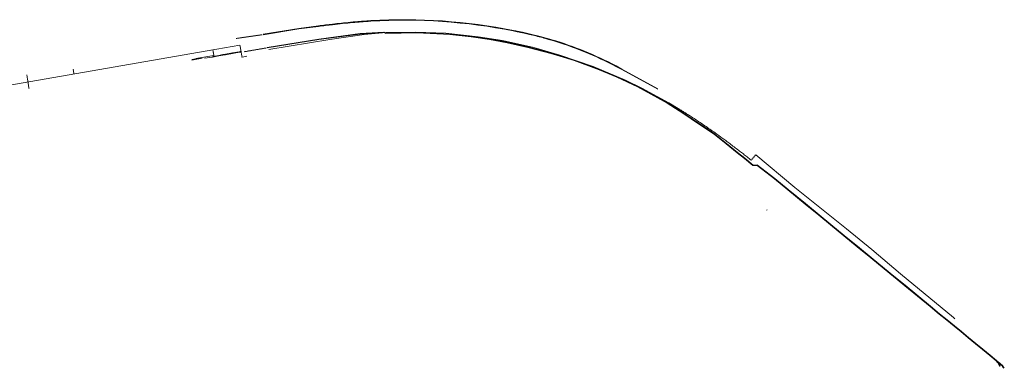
# Model space of a CAD drawing. Header units: metres. Extents: x 3425540 to 3446143, y 5432760 to 5444637.
# Tile 575 of 656: x 3441400 to 3442343, y 5438007 to 5438341. Entities that reach past the tile are written whole.
import ezdxf

# ---------------------------------------------------------------- set-up
doc = ezdxf.new("R2010")
doc.units = ezdxf.units.M
doc.linetypes.add('DASHED', pattern=[0.75, 0.5, -0.25])
for name, color, linetype, lineweight in [('Bestand Kabeltröge', 9, 'Continuous', 18), ('Bestand_Neu_Strecke 3433', 9, 'Continuous', 18), ('Bestand_Neu_Strecke 3443', 9, 'Continuous', 18)]:
    doc.layers.add(name, color=color, linetype=linetype, lineweight=lineweight)

msp = doc.modelspace()

# ---------------------------------------------------------------- linework, layer by layer
at = {"layer": 'Bestand Kabeltröge'}
for p, q in [((3441633.16, 5438326.64), (3441667.28, 5438332.11)), ((3441633.24, 5438326.13, -181.12), (3441667.36, 5438331.62)), ((3441667.28, 5438332.12), (3441686.23, 5438334.6)), ((3441667.35, 5438331.62), (3441686.29, 5438334.1)), ((3441686.41, 5438322), (3441726.11, 5438327.2)), ((3441686.47, 5438321.5), (3441726.18, 5438326.71)), ((3441726.13, 5438327.2), (3441748.85, 5438328.64)), ((3441726.16, 5438326.7), (3441748.88, 5438328.14)), ((3441748.77, 5438328.16), (3441750.7, 5438327.38)), ((3441748.96, 5438328.62), (3441750.88, 5438327.85)), ((3441750.79, 5438327.87), (3441780.49, 5438328.34)), ((3441750.79, 5438327.37), (3441780.5, 5438327.84)), ((3441780.48, 5438327.84), (3441812.16, 5438326.29)), ((3441780.51, 5438328.34), (3441812.18, 5438326.79)), ((3441812.2, 5438326.79), (3441832.39, 5438324.56)), ((3441636.93, 5438314.01), (3441686.4, 5438322)), ((3441637.01, 5438313.51), (3441686.48, 5438321.51)), ((3441812.14, 5438326.29), (3441832.34, 5438324.07)), ((3441832.33, 5438324.07), (3441849.93, 5438321.59)), ((3441832.4, 5438324.56), (3441850, 5438322.09)), ((3441849.92, 5438321.59), (3441866.91, 5438318.5)), ((3441850.01, 5438322.08), (3441867, 5438318.99)), ((3441866.9, 5438318.5), (3441886.62, 5438314.03)), ((3441867.01, 5438318.99), (3441886.73, 5438314.52)), ((3441597.08, 5438307.46), (3441603.69, 5438308.64)), ((3441597.16, 5438306.96), (3441603.78, 5438308.15)), ((3441603.69, 5438308.64), (3441610.31, 5438309.83)), ((3441603.78, 5438308.15), (3441610.4, 5438309.33)), ((3441610.33, 5438309.83), (3441611.3, 5438309.93)), ((3441610.38, 5438309.33), (3441611.35, 5438309.44)), ((3441611.32, 5438309.94), (3441612.33, 5438309.95)), ((3441886.61, 5438314.04), (3441908.61, 5438308.23)), ((3441886.74, 5438314.52), (3441908.74, 5438308.71)), ((3441908.6, 5438308.23), (3441908.6, 5438308.23)), ((3441908.6, 5438308.23), (3441914.23, 5438306.5)), ((3441908.75, 5438308.71), (3441914.37, 5438306.97)), ((3441576.91, 5438303.52), (3441584.83, 5438304.78)), ((3441584.74, 5438305.27), (3441590.67, 5438306.32)), ((3441584.83, 5438304.78), (3441590.75, 5438305.83)), ((3441590.66, 5438306.32), (3441594.59, 5438307.08)), ((3441590.76, 5438305.83), (3441594.69, 5438306.58)), ((3441594.6, 5438307.08), (3441597.08, 5438307.46)), ((3441594.68, 5438306.58), (3441597.16, 5438306.96)), ((3441914.23, 5438306.5), (3441931.14, 5438301.3)), ((3441914.37, 5438306.97), (3441931.28, 5438301.78)), ((3441931.12, 5438301.3), (3441954.88, 5438292.48)), ((3441931.3, 5438301.77), (3441955.06, 5438292.95)), ((3441954.87, 5438292.49), (3441972.1, 5438285.4)), ((3441955.06, 5438292.95), (3441972.29, 5438285.86)), ((3441971.05, 5438295.73), (3441976.63, 5438292.73)), ((3441971.29, 5438296.17), (3441976.87, 5438293.17)), ((3441976.64, 5438292.72), (3442011.07, 5438273.95)), ((3441976.88, 5438293.16), (3442011.3, 5438274.39)), ((3441972.09, 5438285.4), (3441991.81, 5438276.1)), ((3441972.3, 5438285.86), (3441992.02, 5438276.55)), ((3441991.8, 5438276.1), (3442017.18, 5438262.28)), ((3441992.04, 5438276.54), (3442017.42, 5438262.72)), ((3442017.17, 5438262.28), (3442020.09, 5438260.51)), ((3442017.43, 5438262.71), (3442020.35, 5438260.94)), ((3442020.08, 5438260.51), (3442031.58, 5438253.32)), ((3442020.35, 5438260.94), (3442031.85, 5438253.75)), ((3442031.58, 5438253.33), (3442043.12, 5438245.51)), ((3442031.86, 5438253.74), (3442043.4, 5438245.93)), ((3442043.12, 5438245.51), (3442054.9, 5438237.63)), ((3442043.4, 5438245.93), (3442055.18, 5438238.04)), ((3442054.9, 5438237.63), (3442065.39, 5438230.49)), ((3442055.18, 5438238.04), (3442065.67, 5438230.91)), ((3442065.37, 5438230.51), (3442076.58, 5438221.55)), ((3442065.68, 5438230.9), (3442076.89, 5438221.94)), ((3442076.58, 5438221.55), (3442087.33, 5438212.96)), ((3442076.89, 5438221.94), (3442087.64, 5438213.35)), ((3442087.64, 5438213.35), (3442094.44, 5438207.83)), ((3442087.33, 5438212.96), (3442094.12, 5438207.45)), ((3442094.12, 5438207.45), (3442102.1, 5438200.74)), ((3442094.44, 5438207.83), (3442102.42, 5438201.13)), ((3442102.25, 5438201.18), (3442106.53, 5438201.35)), ((3442102.27, 5438200.68), (3442106.55, 5438200.85)), ((3442106.39, 5438200.9), (3442122.88, 5438187.99)), ((3442106.7, 5438201.3), (3442123.19, 5438188.39)), ((3442122.88, 5438188), (3442135.76, 5438177.42)), ((3442123.2, 5438188.38), (3442136.08, 5438177.81)), ((3442135.76, 5438177.42), (3442152.25, 5438163.9)), ((3442136.08, 5438177.81), (3442152.57, 5438164.29)), ((3442115.4, 5438158.08), (3442116.07, 5438158.36)), ((3442152.25, 5438163.9), (3442165.37, 5438153.16)), ((3442152.57, 5438164.29), (3442165.69, 5438153.54)), ((3442165.37, 5438153.16), (3442176.66, 5438143.86)), ((3442165.69, 5438153.54), (3442176.98, 5438144.25)), ((3442176.66, 5438143.86), (3442189.36, 5438133.49)), ((3442176.97, 5438144.25), (3442189.67, 5438133.88)), ((3442189.36, 5438133.49), (3442202.1, 5438123.03)), ((3442189.68, 5438133.88), (3442202.42, 5438123.42)), ((3442202.1, 5438123.03), (3442215.22, 5438112.25)), ((3442202.42, 5438123.42), (3442215.54, 5438112.63)), ((3442215.22, 5438112.25), (3442227.93, 5438101.87)), ((3442215.54, 5438112.63), (3442228.25, 5438102.26)), ((3442227.93, 5438101.87), (3442236.83, 5438094.53)), ((3442228.25, 5438102.25), (3442237.15, 5438094.91)), ((3442236.83, 5438094.53), (3442247.64, 5438085.62)), ((3442237.15, 5438094.91), (3442247.96, 5438086.01)), ((3442272.04, 5438065.67), (3442247.64, 5438085.62)), ((3442272.35, 5438066.05), (3442247.96, 5438086.01)), ((3442280.81, 5438058.45), (3442272.04, 5438065.67)), ((3442281.13, 5438058.83), (3442272.35, 5438066.05)), ((3442287.86, 5438052.7), (3442280.81, 5438058.45)), ((3442288.18, 5438053.09), (3442281.13, 5438058.83)), ((3442295.44, 5438047.14), (3442288.18, 5438053.09)), ((3442295.13, 5438046.75), (3442287.86, 5438052.71)), ((3442301.59, 5438041.42), (3442295.13, 5438046.75)), ((3442301.91, 5438041.8), (3442295.44, 5438047.14)), ((3442308.54, 5438035.77), (3442301.59, 5438041.41)), ((3442308.86, 5438036.16), (3442301.91, 5438041.8)), ((3442315.49, 5438029.98), (3442308.54, 5438035.77)), ((3442315.81, 5438030.36), (3442308.86, 5438036.16)), ((3442322.08, 5438024.59), (3442315.49, 5438029.97)), ((3442322.39, 5438024.98), (3442315.81, 5438030.36)), ((3442329.55, 5438019.05), (3442322.4, 5438024.98)), ((3442329.23, 5438018.66), (3442322.08, 5438024.59)), ((3442335.22, 5438013.54), (3442329.22, 5438018.67)), ((3442335.54, 5438013.92), (3442329.55, 5438019.05)), ((3442336.61, 5438012.23), (3442335.21, 5438013.54)), ((3442336.96, 5438012.6), (3442335.55, 5438013.91)), ((3442338.8, 5438008.4), (3442336.57, 5438012.29)), ((3442341.1, 5438008.83), (3442336.74, 5438012.4)), ((3442339.23, 5438008.65), (3442337, 5438012.54)), ((3442341.42, 5438009.22), (3442337.06, 5438012.78)), ((3442341.86, 5438007.25), (3442341.03, 5438008.91)), ((3442342.31, 5438007.47), (3442341.48, 5438009.14)), ((3442342.75, 5438006.5), (3442341.93, 5438007.17)), ((3442343.06, 5438006.89), (3442342.24, 5438007.55))]:
    msp.add_line(p, q, dxfattribs=at)
at = {"layer": 'Bestand Kabeltröge', "lineweight": 18}
for p, q in [((3441611.33, 5438309.44), (3441612.33, 5438309.45)), ((3441564.85, 5438302.3), (3441574.67, 5438304.09)), ((3441564.98, 5438301.81), (3441574.76, 5438303.59))]:
    msp.add_line(p, q, dxfattribs=at)
at = {"layer": 'Bestand Kabeltröge', "linetype": 'Continuous'}
for centre, radius, start, end in [((3441768.24, 5437803.3), 537.24, 78.77383, 93.39321), ((3441768.24, 5437803.3), 536.74, 78.77383, 93.39321), ((3441814.45, 5437999.77), 334.84, 62.11853, 73.52452), ((3441814.45, 5437999.77), 335.34, 62.11853, 73.52452)]:
    msp.add_arc(centre, radius, start, end, dxfattribs=at)
for points, knots in [([(3441686.23, 5438334.6), (3441690.69, 5438335.17), (3441695.16, 5438335.74), (3441702.47, 5438336.6), (3441705.32, 5438336.92), (3441711.01, 5438337.53), (3441713.86, 5438337.81), (3441717.91, 5438338.19), (3441719.1, 5438338.3), (3441721.9, 5438338.54), (3441723.5, 5438338.68), (3441726.71, 5438338.94), (3441728.33, 5438339.06), (3441730.39, 5438339.2), (3441730.84, 5438339.23), (3441732.2, 5438339.32), (3441733.08, 5438339.38), (3441734.79, 5438339.49), (3441735.61, 5438339.54), (3441736.43, 5438339.59)], [0.5813785, 0.5813785, 0.5813785, 0.5813785, 0.6934602, 0.6934602, 0.7647415, 0.7647415, 0.8360229, 0.8360229, 0.8657833, 0.8657833, 0.9058682, 0.9058682, 0.9459532, 0.9459532, 0.9571215, 0.9571215, 0.9794582, 0.9794582, 1, 1, 1, 1]), ([(3441686.29, 5438334.1), (3441690.73, 5438334.67), (3441695.18, 5438335.24), (3441702.85, 5438336.14), (3441706.09, 5438336.5), (3441712.56, 5438337.18), (3441715.81, 5438337.5), (3441720.39, 5438337.91), (3441721.72, 5438338.02), (3441724.39, 5438338.25), (3441725.73, 5438338.36), (3441728.41, 5438338.56), (3441729.75, 5438338.66), (3441732.37, 5438338.83), (3441733.62, 5438338.91), (3441735.4, 5438339.02), (3441735.93, 5438339.06), (3441736.46, 5438339.09)], [0.5813785, 0.5813785, 0.5813785, 0.5813785, 0.6929077, 0.6929077, 0.7739945, 0.7739945, 0.8550814, 0.8550814, 0.888458, 0.888458, 0.9218347, 0.9218347, 0.9552114, 0.9552114, 0.986736, 0.986736, 1, 1, 1, 1]), ([(3441872.75, 5438329.76), (3441874.39, 5438329.43), (3441876.04, 5438329.09), (3441878.13, 5438328.67), (3441878.58, 5438328.57), (3441879.48, 5438328.39), (3441879.92, 5438328.29), (3441881.27, 5438328.01), (3441882.16, 5438327.81), (3441884.84, 5438327.22), (3441886.62, 5438326.81), (3441890.44, 5438325.91), (3441892.47, 5438325.43), (3441896.55, 5438324.42), (3441898.59, 5438323.9), (3441901.59, 5438323.09), (3441902.57, 5438322.82), (3441904.24, 5438322.35), (3441904.93, 5438322.15), (3441906.31, 5438321.75), (3441907, 5438321.56), (3441908.25, 5438321.19), (3441908.82, 5438321.03), (3441909.39, 5438320.87)], [0, 0, 0, 0, 0.134176, 0.134176, 0.170489, 0.170489, 0.206802, 0.206802, 0.279428, 0.279428, 0.42468, 0.42468, 0.59143, 0.59143, 0.758181, 0.758181, 0.837972, 0.837972, 0.895306, 0.895306, 0.952639, 0.952639, 1, 1, 1, 1]), ([(3441872.85, 5438330.25), (3441874.48, 5438329.92), (3441876.11, 5438329.59), (3441878.16, 5438329.17), (3441878.59, 5438329.08), (3441879.43, 5438328.91), (3441879.86, 5438328.82), (3441881.12, 5438328.55), (3441881.97, 5438328.37), (3441884.49, 5438327.81), (3441886.17, 5438327.43), (3441889.63, 5438326.62), (3441891.41, 5438326.19), (3441894.98, 5438325.32), (3441896.77, 5438324.88), (3441900.07, 5438324.02), (3441901.59, 5438323.61), (3441903.87, 5438322.97), (3441904.64, 5438322.75), (3441906.15, 5438322.32), (3441906.91, 5438322.1), (3441908.29, 5438321.7), (3441908.91, 5438321.53), (3441909.53, 5438321.35)], [0, 0, 0, 0, 0.133121, 0.133121, 0.1673, 0.1673, 0.20148, 0.20148, 0.269839, 0.269839, 0.406558, 0.406558, 0.552445, 0.552445, 0.698332, 0.698332, 0.822496, 0.822496, 0.885394, 0.885394, 0.948293, 0.948293, 1, 1, 1, 1])]:
    msp.add_open_spline(points, degree=3, knots=knots, dxfattribs=at)
at = {"layer": 'Bestand_Neu_Strecke 3433', "linetype": 'DASHED'}
msp.add_line((3442100.72, 5438205.95), (3442104.94, 5438211.17), dxfattribs=at)
at = {"layer": 'Bestand_Neu_Strecke 3443'}
for p, q in [((3441730.06, 5438326.3), (3441751.04, 5438328.19)), ((3441751.04, 5438328.19), (3441779.37, 5438328.6)), ((3441779.37, 5438328.6), (3441808.02, 5438327.52)), ((3441839.23, 5438324.18), (3441808.02, 5438327.52)), ((3441638.59, 5438311.9), (3441696.99, 5438321.53)), ((3441696.99, 5438321.53), (3441730.06, 5438326.3)), ((3441839.23, 5438324.18), (3441862.44, 5438320.75)), ((3441892.47, 5438313.8), (3441862.44, 5438320.75)), ((3441586.79, 5438311.88), (3441346.75, 5438270.1)), ((3441581.44, 5438310.95), (3441610.99, 5438316.01)), ((3441892.47, 5438313.8), (3441917.21, 5438306.68)), ((3441568.68, 5438303.31), (3441585.97, 5438306.28)), ((3441917.21, 5438306.68), (3441949.31, 5438295.63)), ((3441980.09, 5438282.73), (3441949.31, 5438295.63)), ((3441980.09, 5438282.73), (3441995.99, 5438275.08)), ((3441995.99, 5438275.08), (3442021.61, 5438260.93)), ((3442021.61, 5438260.93), (3442030.71, 5438255.47)), ((3442104.94, 5438211.17), (3442142.54, 5438179.73)), ((3442142.54, 5438179.73), (3442191.76, 5438140.1)), ((3442191.76, 5438140.1), (3442216.24, 5438120.38)), ((3442216.24, 5438120.38), (3442243.64, 5438097.03)), ((3442243.64, 5438097.03), (3442294.46, 5438055.04)), ((3442294.46, 5438055.04), (3442295.78, 5438053.99))]:
    msp.add_line(p, q, dxfattribs=at)
at = {"layer": 'Bestand_Neu_Strecke 3443', "linetype": 'DASHED'}
msp.add_line((3441585.97, 5438306.28), (3441585.07, 5438311.58), dxfattribs=at)
at = {"layer": 'Bestand_Neu_Strecke 3443', "linetype": 'DASHED', "flags": 128}
for points in [[(3441632.23, 5438326.12), (3441607.49, 5438322.53)], [(3441612.96, 5438304.52), (3441610.99, 5438316.01)], [(3441636.29, 5438313.48), (3441615.14, 5438309.82)], [(3441452.03, 5438288.42), (3441451.22, 5438293.12)], [(3441406.86, 5438287.69), (3441408.97, 5438274.18)]]:
    msp.add_lwpolyline(points, dxfattribs=at)
at = {"layer": 'Bestand_Neu_Strecke 3443', "flags": 128}
msp.add_lwpolyline([(3441612.96, 5438304.51), (3441617.69, 5438305.51)], dxfattribs=at)
at = {"layer": 'Bestand_Neu_Strecke 3443'}
msp.add_open_spline([(3442030.71, 5438255.47), (3442031.65, 5438254.89), (3442032.6, 5438254.31), (3442033.95, 5438253.48), (3442034.35, 5438253.23), (3442035.15, 5438252.74), (3442035.52, 5438252.51), (3442036.29, 5438252.03), (3442036.67, 5438251.79), (3442037.81, 5438251.08), (3442038.57, 5438250.59), (3442040.36, 5438249.45), (3442041.39, 5438248.79), (3442043.98, 5438247.12), (3442045.51, 5438246.12), (3442048.58, 5438244.09), (3442050.11, 5438243.07), (3442053.17, 5438241.01), (3442054.69, 5438239.97), (3442057.85, 5438237.81), (3442059.48, 5438236.68), (3442062.74, 5438234.39), (3442064.36, 5438233.25), (3442068.46, 5438230.33), (3442070.93, 5438228.54), (3442074.66, 5438225.81), (3442075.93, 5438224.88), (3442078.47, 5438223), (3442079.74, 5438222.05), (3442082.43, 5438220.04), (3442083.85, 5438218.97), (3442086.68, 5438216.82), (3442088.1, 5438215.74), (3442090.72, 5438213.74), (3442091.91, 5438212.81), (3442094.31, 5438210.95), (3442095.51, 5438210.02), (3442098.05, 5438208.04), (3442099.39, 5438206.99), (3442100.73, 5438205.94)], degree=3, knots=[0, 0, 0, 0, 0.0237195, 0.0237195, 0.0339426, 0.0339426, 0.043685, 0.043685, 0.0534274, 0.0534274, 0.0729122, 0.0729122, 0.0993355, 0.0993355, 0.1390013, 0.1390013, 0.1786671, 0.1786671, 0.2183329, 0.2183329, 0.2611565, 0.2611565, 0.30398, 0.30398, 0.3695372, 0.3695372, 0.4035194, 0.4035194, 0.4375016, 0.4375016, 0.4757791, 0.4757791, 0.5140566, 0.5140566, 0.5466415, 0.5466415, 0.5792264, 0.5792264, 0.615884, 0.615884, 0.615884, 0.615884], dxfattribs=at)

doc.saveas('drawing.dxf')
